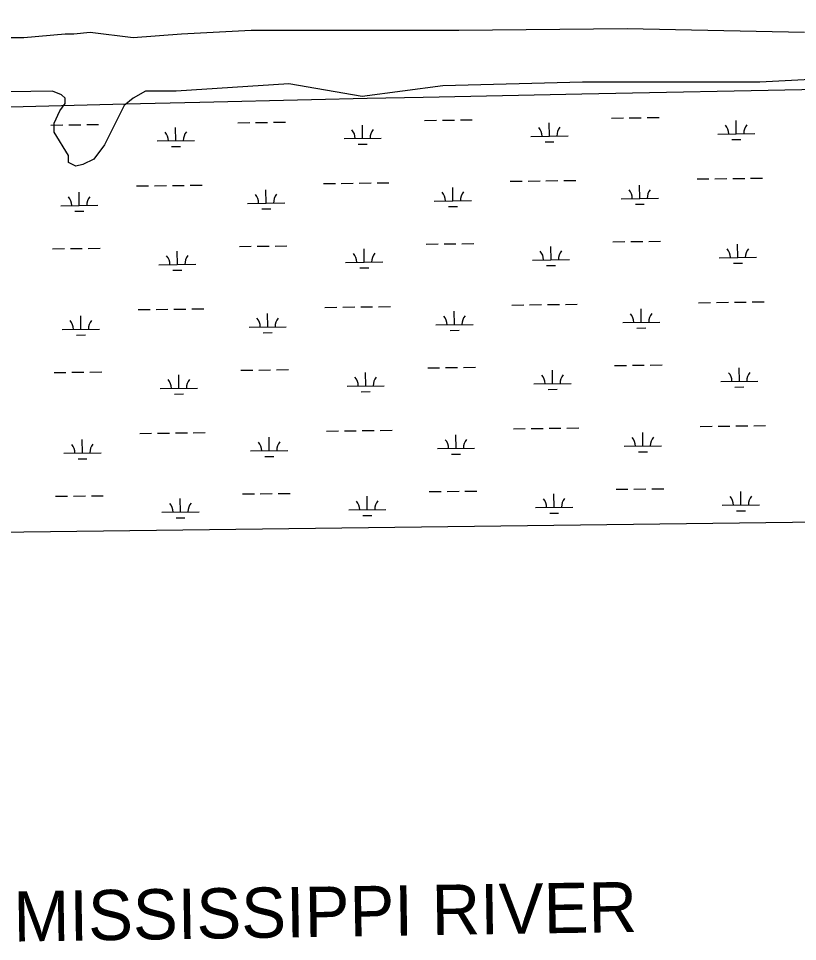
# Model space of a CAD drawing. Extents: x 3715084 to 3753216, y 488173 to 513963.
# Drawn here: x 3746740 to 3748833, y 492833 to 495314 of the extents above; entities that cross this region are included whole.
import ezdxf

# ---------------------------------------------------------------- set-up
doc = ezdxf.new("R2010")
doc.units = 0
for name, color, linetype in [('V-ANNO-TEXT', 7, 'Continuous'), ('V-GRID-FRAM', 7, 'Continuous'), ('V-TOPO-SHOR', 7, 'Continuous'), ('V-WETL-SWMP', 7, 'Continuous')]:
    doc.layers.add(name, color=color, linetype=linetype)

msp = doc.modelspace()

# ---------------------------------------------------------------- linework, layer by layer
at = {"layer": 'V-GRID-FRAM'}
msp.add_lwpolyline([(3719350.3, 493590.7), (3719130.8, 511772.1), (3750813.3, 512168.5), (3751048.6, 493987.2), (3719350.3, 493590.7)], dxfattribs=at)
at = {"layer": 'V-TOPO-SHOR'}
for points in [[(3746667.7, 495263), (3746754.3, 495263), (3746864.9, 495272.7), (3746889, 495272.7), (3746932.3, 495277.5), (3747047.7, 495263), (3747177.6, 495272.7), (3747365.2, 495282.3), (3747923.1, 495282.3), (3748375.2, 495287.1), (3748851.4, 495277.5)], [(3748918.7, 495152.4), (3748731.1, 495142.8), (3748255, 495142.8), (3747879.8, 495133.2), (3747663.4, 495104.3), (3747466.2, 495138), (3747163.1, 495118.8), (3747081.4, 495118.8), (3747047.7, 495099.5), (3747023.7, 495080.3), (3746970.8, 494974.5), (3746941.9, 494936), (3746913, 494921.6), (3746893.8, 494916.7), (3746874.6, 494926.4), (3746874.6, 494945.6), (3746836.1, 495008.1), (3746836.1, 495032.2), (3746850.5, 495065.8), (3746864.9, 495085.1), (3746864.9, 495094.7), (3746864.9, 495099.5), (3746855.3, 495109.1), (3746831.3, 495118.8), (3746537.9, 495113.9)]]:
    msp.add_lwpolyline(points, dxfattribs=at)
at = {"layer": 'V-WETL-SWMP'}
for p, q in [((3748253.1, 495111.3), (3748892.4, 495123.9)), ((3747227.4, 495089), (3747527.1, 495096)), ((3747527.1, 495096), (3747677, 495099.4)), ((3747677, 495099.4), (3747826.8, 495102.6)), ((3747826.8, 495102.6), (3748253.1, 495111.3)), ((3746406, 495068.5), (3747027.6, 495084.1)), ((3747027.6, 495084.1), (3747227.4, 495089)), ((3747878.9, 495040.6), (3747910.9, 495041)), ((3747926.9, 495041.2), (3747958.9, 495041.6)), ((3748332.8, 495046.3), (3748364.8, 495046.7)), ((3748380.8, 495046.9), (3748412.8, 495047.3)), ((3748428.8, 495047.5), (3748460.8, 495047.9)), ((3746827.2, 495027.5), (3746859.2, 495027.9)), ((3746875.2, 495028.1), (3746907.2, 495028.5)), ((3746923.2, 495028.7), (3746955.2, 495029.1)), ((3747162.6, 494985.2), (3747162.1, 495021.2)), ((3747329, 495033.7), (3747361, 495034.1)), ((3747377, 495034.3), (3747409, 495034.7)), ((3747425, 495034.9), (3747457, 495035.3)), ((3747664.4, 494991.5), (3747664, 495027.5)), ((3747830.9, 495040), (3747862.9, 495040.4)), ((3748166.3, 494997.8), (3748165.9, 495033.8)), ((3748668.2, 495004), (3748667.7, 495040)), ((3747614.4, 494990.9), (3747714.4, 494992.1)), ((3748116.3, 494997.1), (3748216.3, 494998.4)), ((3748618.2, 495003.4), (3748718.2, 495004.7)), ((3747112.6, 494984.6), (3747212.6, 494985.8)), ((3747150.8, 494969.6), (3747174.8, 494969.9)), ((3747652.6, 494975.9), (3747676.6, 494976.2)), ((3748154.5, 494982.2), (3748178.5, 494982.5)), ((3748656.4, 494988.4), (3748680.4, 494988.7)), ((3747559.1, 494870.1), (3747591.1, 494870.5)), ((3747607.1, 494870.7), (3747639.1, 494871.1)), ((3747655.1, 494871.3), (3747687.1, 494871.7)), ((3747703.1, 494871.9), (3747735.1, 494872.3)), ((3748061, 494876.4), (3748093, 494876.8)), ((3748109, 494877), (3748141, 494877.4)), ((3748157, 494877.6), (3748189, 494878)), ((3748205, 494878.2), (3748237, 494878.6)), ((3748562.8, 494882.6), (3748594.8, 494883)), ((3748610.8, 494883.2), (3748642.8, 494883.6)), ((3748658.8, 494883.8), (3748690.8, 494884.2)), ((3748706.8, 494884.4), (3748738.8, 494884.8)), ((3746903.3, 494811.1), (3746902.8, 494847.1)), ((3747057.2, 494863.8), (3747089.2, 494864.2)), ((3747105.2, 494864.4), (3747137.2, 494864.8)), ((3747153.2, 494865), (3747185.2, 494865.4)), ((3747201.2, 494865.6), (3747233.2, 494866)), ((3747405.2, 494817.4), (3747404.7, 494853.4)), ((3747907, 494823.7), (3747906.6, 494859.7)), ((3748408.9, 494830), (3748408.4, 494866)), ((3747355.2, 494816.8), (3747455.2, 494818)), ((3747857, 494823.1), (3747957, 494824.3)), ((3748358.9, 494829.3), (3748458.9, 494830.6)), ((3746853.3, 494810.5), (3746953.3, 494811.8)), ((3746891.5, 494795.6), (3746915.5, 494795.9)), ((3747393.4, 494801.8), (3747417.4, 494802.1)), ((3747895.2, 494808.1), (3747919.2, 494808.4)), ((3748397.1, 494814.4), (3748421.1, 494814.7)), ((3746831.3, 494694.8), (3746863.3, 494695.2)), ((3746879.3, 494695.4), (3746911.3, 494695.8)), ((3746927.3, 494696), (3746959.3, 494696.4)), ((3747333.2, 494701.1), (3747365.2, 494701.5)), ((3747381.2, 494701.7), (3747413.2, 494702.1)), ((3747429.2, 494702.3), (3747461.2, 494702.7)), ((3747668.6, 494658.8), (3747668.1, 494694.8)), ((3747835.1, 494707.4), (3747867.1, 494707.8)), ((3747883.1, 494708), (3747915.1, 494708.4)), ((3747931.1, 494708.6), (3747963.1, 494709)), ((3748170.5, 494665.1), (3748170, 494701.1)), ((3748336.9, 494713.6), (3748368.9, 494714)), ((3748384.9, 494714.2), (3748416.9, 494714.6)), ((3748432.9, 494714.8), (3748464.9, 494715.2)), ((3748672.3, 494671.4), (3748671.9, 494707.4)), ((3747166.7, 494652.6), (3747166.3, 494688.6)), ((3748622.3, 494670.8), (3748722.3, 494672)), ((3747116.7, 494651.9), (3747216.7, 494653.2)), ((3747618.6, 494658.2), (3747718.6, 494659.5)), ((3748120.5, 494664.5), (3748220.5, 494665.7)), ((3748158.7, 494649.5), (3748182.7, 494649.8)), ((3748660.5, 494655.8), (3748684.5, 494656.1)), ((3747154.9, 494637), (3747178.9, 494637.3)), ((3747656.8, 494643.3), (3747680.8, 494643.6)), ((3748113.1, 494544.3), (3748145.1, 494544.7)), ((3748161.1, 494544.9), (3748193.1, 494545.3)), ((3748209.1, 494545.5), (3748241.1, 494545.9)), ((3748567, 494550), (3748599, 494550.4)), ((3748615, 494550.6), (3748647, 494551)), ((3748663, 494551.2), (3748695, 494551.6)), ((3748711, 494551.8), (3748743, 494552.2)), ((3747061.4, 494531.2), (3747093.4, 494531.6)), ((3747109.4, 494531.8), (3747141.4, 494532.2)), ((3747157.4, 494532.4), (3747189.4, 494532.8)), ((3747205.4, 494533), (3747237.4, 494533.4)), ((3747409.3, 494484.8), (3747408.9, 494520.8)), ((3747563.3, 494537.4), (3747595.3, 494537.8)), ((3747611.3, 494538), (3747643.3, 494538.4)), ((3747659.3, 494538.6), (3747691.3, 494539)), ((3747707.2, 494539.2), (3747739.2, 494539.6)), ((3747911.2, 494491), (3747910.7, 494527)), ((3748065.1, 494543.7), (3748097.1, 494544.1)), ((3748413.1, 494497.3), (3748412.6, 494533.3)), ((3746907.4, 494478.5), (3746907, 494514.5)), ((3748363.1, 494496.7), (3748463, 494497.9)), ((3746857.5, 494477.9), (3746957.4, 494479.1)), ((3747359.3, 494484.1), (3747459.3, 494485.4)), ((3747861.2, 494490.4), (3747961.2, 494491.7)), ((3747899.4, 494475.5), (3747923.4, 494475.8)), ((3748401.2, 494481.7), (3748425.2, 494482)), ((3746895.6, 494462.9), (3746919.6, 494463.2)), ((3747397.5, 494469.2), (3747421.5, 494469.5)), ((3747839.2, 494374.7), (3747871.2, 494375.1)), ((3747887.2, 494375.3), (3747919.2, 494375.7)), ((3747935.2, 494375.9), (3747967.2, 494376.3)), ((3748341.1, 494381), (3748373.1, 494381.4)), ((3748389.1, 494381.6), (3748421.1, 494382)), ((3748437.1, 494382.2), (3748469.1, 494382.6)), ((3748676.5, 494338.7), (3748676, 494374.7)), ((3746835.5, 494362.2), (3746867.5, 494362.6)), ((3746883.5, 494362.8), (3746915.5, 494363.2)), ((3746931.5, 494363.4), (3746963.5, 494363.8)), ((3747170.9, 494319.9), (3747170.4, 494355.9)), ((3747337.4, 494368.4), (3747369.4, 494368.8)), ((3747385.4, 494369), (3747417.3, 494369.4)), ((3747433.3, 494369.6), (3747465.3, 494370)), ((3747672.8, 494326.2), (3747672.3, 494362.2)), ((3748174.6, 494332.5), (3748174.2, 494368.5)), ((3747622.8, 494325.6), (3747722.7, 494326.8)), ((3748124.6, 494331.8), (3748224.6, 494333.1)), ((3748626.5, 494338.1), (3748726.5, 494339.4)), ((3748664.7, 494323.2), (3748688.7, 494323.5)), ((3747120.9, 494319.3), (3747220.9, 494320.5)), ((3747159.1, 494304.3), (3747183.1, 494304.6)), ((3747660.9, 494310.6), (3747684.9, 494310.9)), ((3748162.8, 494316.9), (3748186.8, 494317.2)), ((3747065.5, 494198.5), (3747097.5, 494198.9)), ((3747113.5, 494199.1), (3747145.5, 494199.5)), ((3747161.5, 494199.7), (3747193.5, 494200.1)), ((3747209.5, 494200.3), (3747241.5, 494200.7)), ((3747567.4, 494204.8), (3747599.4, 494205.2)), ((3747615.4, 494205.4), (3747647.4, 494205.8)), ((3747663.4, 494206), (3747695.4, 494206.4)), ((3747711.4, 494206.6), (3747743.4, 494207)), ((3748069.3, 494211.1), (3748101.3, 494211.5)), ((3748117.3, 494211.7), (3748149.3, 494212.1)), ((3748165.3, 494212.3), (3748197.3, 494212.7)), ((3748213.3, 494212.9), (3748245.3, 494213.3)), ((3748417.2, 494164.7), (3748416.8, 494200.7)), ((3748571.2, 494217.3), (3748603.2, 494217.7)), ((3748619.2, 494217.9), (3748651.1, 494218.3)), ((3748667.1, 494218.5), (3748699.1, 494218.9)), ((3748715.1, 494219.1), (3748747.1, 494219.5)), ((3746911.6, 494145.9), (3746911.2, 494181.8)), ((3747413.5, 494152.1), (3747413, 494188.1)), ((3747915.3, 494158.4), (3747914.9, 494194.4)), ((3747363.5, 494151.5), (3747463.5, 494152.7)), ((3747865.3, 494157.8), (3747965.3, 494159)), ((3748367.2, 494164), (3748467.2, 494165.3)), ((3748405.4, 494149.1), (3748429.4, 494149.4)), ((3746861.6, 494145.2), (3746961.6, 494146.5)), ((3746899.8, 494130.3), (3746923.8, 494130.6)), ((3747401.7, 494136.5), (3747425.7, 494136.8)), ((3747903.5, 494142.8), (3747927.5, 494143.1)), ((3748345.2, 494048.3), (3748377.2, 494048.7)), ((3748393.2, 494048.9), (3748425.2, 494049.3)), ((3748441.2, 494049.5), (3748473.2, 494049.9)), ((3746839.6, 494029.5), (3746871.6, 494029.9)), ((3746887.6, 494030.1), (3746919.6, 494030.5)), ((3746935.6, 494030.7), (3746967.6, 494031.1)), ((3747341.5, 494035.8), (3747373.5, 494036.2)), ((3747389.5, 494036.4), (3747421.5, 494036.8)), ((3747437.5, 494037), (3747469.5, 494037.4)), ((3747676.9, 493993.5), (3747676.5, 494029.5)), ((3747843.4, 494042.1), (3747875.4, 494042.5)), ((3747891.4, 494042.7), (3747923.4, 494043.1)), ((3747939.4, 494043.3), (3747971.4, 494043.7)), ((3748178.8, 493999.8), (3748178.3, 494035.8)), ((3748680.6, 494006.1), (3748680.2, 494042.1)), ((3747175, 493987.3), (3747174.6, 494023.3)), ((3748128.8, 493999.2), (3748228.8, 494000.4)), ((3748630.7, 494005.5), (3748730.6, 494006.7)), ((3751048.6, 493987.2), (3745484.5, 493917.6)), ((3747125, 493986.6), (3747225, 493987.9)), ((3747626.9, 493992.9), (3747726.9, 493994.2)), ((3747665.1, 493978), (3747689.1, 493978.3)), ((3748167, 493984.2), (3748191, 493984.5)), ((3748668.8, 493990.5), (3748692.8, 493990.8)), ((3747163.2, 493971.7), (3747187.2, 493972))]:
    msp.add_line(p, q, dxfattribs=at)
for centre, start, end in [((3748111.1, 494997.5), 359.9442, 41.4878), ((3748221.5, 494998.9), 139.9442, 181.4878), ((3748612.9, 495003.8), 359.9442, 41.4878), ((3748723.4, 495005.2), 139.9442, 181.4878), ((3747107.3, 494985), 359.9442, 41.4878), ((3747217.8, 494986.4), 139.9442, 181.4878), ((3747609.2, 494991.3), 359.9442, 41.4878), ((3747719.7, 494992.6), 139.9442, 181.4878), ((3747851.8, 494823.5), 359.9442, 41.4878), ((3747962.3, 494824.9), 139.9442, 181.4878), ((3748353.7, 494829.7), 359.9442, 41.4878), ((3748464.1, 494831.1), 139.9442, 181.4878), ((3746848, 494810.9), 359.9442, 41.4878), ((3746958.5, 494812.3), 139.9442, 181.4878), ((3747349.9, 494817.2), 359.9442, 41.4878), ((3747460.4, 494818.6), 139.9442, 181.4878), ((3748617.1, 494671.2), 359.9442, 41.4878), ((3748727.6, 494672.5), 139.9442, 181.4878), ((3747111.5, 494652.3), 359.9442, 41.4878), ((3747222, 494653.7), 139.9442, 181.4878), ((3747613.4, 494658.6), 359.9442, 41.4878), ((3747723.8, 494660), 139.9442, 181.4878), ((3748115.2, 494664.9), 359.9442, 41.4878), ((3748225.7, 494666.3), 139.9442, 181.4878), ((3748357.8, 494497.1), 359.9442, 41.4878), ((3748468.3, 494498.5), 139.9442, 181.4878), ((3746852.2, 494478.3), 359.9442, 41.4878), ((3746962.7, 494479.7), 139.9442, 181.4878), ((3747354.1, 494484.6), 359.9442, 41.4878), ((3747464.5, 494485.9), 139.9442, 181.4878), ((3747855.9, 494490.8), 359.9442, 41.4878), ((3747966.4, 494492.2), 139.9442, 181.4878), ((3747617.5, 494326), 359.9442, 41.4878), ((3747728, 494327.4), 139.9442, 181.4878), ((3748119.4, 494332.2), 359.9442, 41.4878), ((3748229.9, 494333.6), 139.9442, 181.4878), ((3748621.2, 494338.5), 359.9442, 41.4878), ((3748731.7, 494339.9), 139.9442, 181.4878), ((3747115.6, 494319.7), 359.9442, 41.4878), ((3747226.1, 494321.1), 139.9442, 181.4878), ((3747358.2, 494151.9), 359.9442, 41.4878), ((3747468.7, 494153.3), 139.9442, 181.4878), ((3747860.1, 494158.2), 359.9442, 41.4878), ((3747970.6, 494159.6), 139.9442, 181.4878), ((3748362, 494164.5), 359.9442, 41.4878), ((3748472.4, 494165.8), 139.9442, 181.4878), ((3746856.4, 494145.6), 359.9442, 41.4878), ((3746966.8, 494147), 139.9442, 181.4878), ((3748234, 494001), 139.9442, 181.4878), ((3748625.4, 494005.9), 359.9442, 41.4878), ((3748735.9, 494007.3), 139.9442, 181.4878), ((3747119.8, 493987.1), 359.9442, 41.4878), ((3747230.3, 493988.4), 139.9442, 181.4878), ((3747621.7, 493993.3), 359.9442, 41.4878), ((3747732.1, 493994.7), 139.9442, 181.4878), ((3748123.5, 493999.6), 359.9442, 41.4878)]:
    msp.add_arc(centre, 35.2, start, end, dxfattribs=at)

# ---------------------------------------------------------------- texts
at = {"layer": 'V-ANNO-TEXT'}
msp.add_text('MISSISSIPPI RIVER', height=135, rotation=0.8918, dxfattribs=at).set_placement((3746727.3, 492832.4))

doc.saveas('drawing.dxf')
